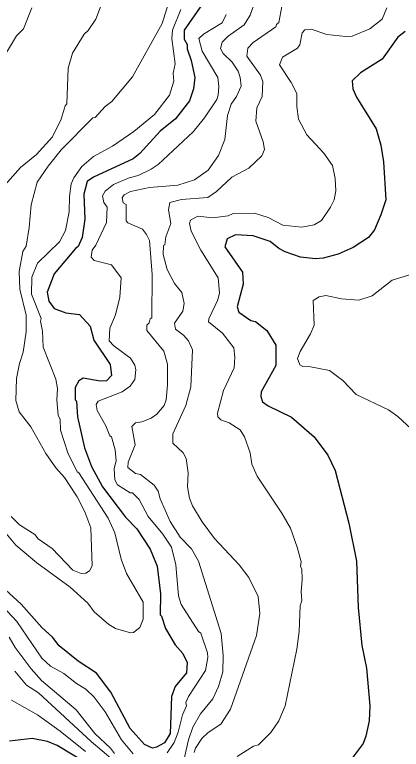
# Model space of a CAD drawing. Extents: x 265.7 to 292.1, y 7676.2 to 7704.2.
# Drawn here: x 268.69 to 269.67, y 7696.571 to 7698.433 of the extents above; entities that cross this region are included whole.
import ezdxf

# ---------------------------------------------------------------- set-up
doc = ezdxf.new("R2010")
doc.units = 0
doc.header["$LTSCALE"] = 0.032
doc.layers.add('1', color=7, linetype='Continuous', lineweight=25)
doc.layers.add('2', color=7, linetype='Continuous', lineweight=13)

msp = doc.modelspace()

# ---------------------------------------------------------------- linework, layer by layer
at = {"layer": '1'}
for points in [[(269.1661, 7698.4602), (269.119, 7698.3939), (269.119, 7698.3708), (269.127, 7698.3572), (269.127, 7698.3461), (269.1373, 7698.3165), (269.1461, 7698.2734), (269.1429, 7698.2447), (269.1333, 7698.2144), (269.0974, 7698.1689), (269.0583, 7698.1378), (269.0073, 7698.0811), (268.9897, 7698.0675), (268.8892, 7698.0213), (268.8732, 7698.0101), (268.8652, 7697.9782), (268.8676, 7697.9144), (268.8604, 7697.8681), (268.8509, 7697.8449), (268.8437, 7697.8401), (268.7902, 7697.7763), (268.7719, 7697.7292), (268.7766, 7697.7069), (268.7894, 7697.6877), (268.819, 7697.6773), (268.8541, 7697.6726), (268.8812, 7697.643), (268.89, 7697.6079), (268.9315, 7697.5457), (268.9354, 7697.5186), (268.9227, 7697.505), (268.9067, 7697.5042), (268.8636, 7697.5114), (268.8525, 7697.505), (268.8429, 7697.4882), (268.8429, 7697.4563), (268.8461, 7697.4531), (268.8493, 7697.4132), (268.8668, 7697.335), (268.8844, 7697.2872), (268.9123, 7697.2361), (268.9706, 7697.1595), (268.9993, 7697.1292), (269.0328, 7697.0781), (269.0511, 7697.035), (269.0593, 7696.9647), (269.0583, 7696.9113), (269.0623, 7696.9081)], [(269.68, 7698.3899), (269.6608, 7698.3756), (269.6217, 7698.3205), (269.5666, 7698.2854), (269.5451, 7698.2655), (269.5475, 7698.2447), (269.5563, 7698.224), (269.6065, 7698.1434), (269.6177, 7698.1019), (269.6249, 7698.0596), (269.6305, 7697.9638), (269.6185, 7697.9255), (269.6017, 7697.8872), (269.5866, 7697.8681), (269.5483, 7697.8425), (269.51, 7697.8258), (269.4717, 7697.8154), (269.4525, 7697.8138), (269.4142, 7697.8186), (269.3759, 7697.8314), (269.3592, 7697.8401), (269.3376, 7697.8577), (269.2945, 7697.8721), (269.2499, 7697.8744), (269.2283, 7697.8649), (269.2227, 7697.8441), (269.2674, 7697.7803), (269.269, 7697.75), (269.2538, 7697.6925), (269.2578, 7697.679), (269.2881, 7697.6574), (269.3001, 7697.655), (269.3289, 7697.6327), (269.352, 7697.5952), (269.352, 7697.5433), (269.3145, 7697.4771), (269.3137, 7697.4651), (269.3177, 7697.4515), (269.332, 7697.4412), (269.3919, 7697.4124), (269.4493, 7697.363), (269.4836, 7697.3159), (269.502, 7697.2776)], [(269.502, 7697.2776), (269.5371, 7697.1435), (269.5563, 7697.0478), (269.561, 7696.9297), (269.5698, 7696.8339), (269.5818, 7696.7765), (269.5898, 7696.6807)], [(269.0966, 7696.7302), (269.0871, 7696.7046), (269.0839, 7696.6105), (269.0695, 7696.5873), (269.0496, 7696.5762), (269.0392, 7696.5738), (269.0192, 7696.5825), (268.9825, 7696.6233), (268.9338, 7696.7158), (268.8971, 7696.7637), (268.8509, 7696.794), (268.8022, 7696.8331), (268.7854, 7696.8547), (268.7583, 7696.8794), (268.7064, 7696.9384), (268.566, 7697.0661)], [(269.0623, 7696.9081), (269.0719, 7696.877), (269.0966, 7696.8355), (269.1158, 7696.8132), (269.127, 7696.7908), (269.1254, 7696.7645), (269.0966, 7696.7302)], [(269.5898, 7696.6807), (269.5882, 7696.6424), (269.5802, 7696.6041), (269.573, 7696.585), (269.5403, 7696.5411)], [(268.9147, 7696.5091), (268.7974, 7696.5802), (268.7727, 7696.5905), (268.7344, 7696.5977), (268.6769, 7696.5913)]]:
    msp.add_lwpolyline(points, dxfattribs=at)
at = {"layer": '2'}
for points in [[(269.3105, 7698.4993), (269.2866, 7698.4314), (269.2714, 7698.4075), (269.2307, 7698.3788), (269.2155, 7698.3636), (269.2115, 7698.3468), (269.2179, 7698.3341), (269.2411, 7698.3125), (269.2562, 7698.2894), (269.2618, 7698.2734), (269.2642, 7698.2519), (269.2522, 7698.2256), (269.2387, 7698.2064), (269.2291, 7698.1777), (269.2227, 7698.1162), (269.2068, 7698.0755), (269.1804, 7698.0388), (269.1453, 7698.0141), (269.103, 7698.0005), (269.0312, 7697.9949), (268.9833, 7697.9846), (268.9674, 7697.9766), (268.9626, 7697.9686), (268.965, 7697.9558), (268.9722, 7697.9519), (268.9722, 7697.9104), (268.977, 7697.9056), (269.0137, 7697.8888), (269.024, 7697.876), (269.0312, 7697.8601), (269.0384, 7697.7739), (269.0376, 7697.6646), (269.0328, 7697.6622), (269.0304, 7697.6518), (269.0248, 7697.6454)], [(268.9211, 7698.4889), (268.8956, 7698.4219), (268.8764, 7698.3931), (268.866, 7698.3836), (268.8365, 7698.3357), (268.8253, 7698.2974), (268.8221, 7698.2072), (268.8174, 7698.2016), (268.8078, 7698.1681), (268.7854, 7698.1234), (268.7447, 7698.0787), (268.7048, 7698.0452), (268.6649, 7698.0005)], [(269.0839, 7698.4761), (269.0639, 7698.4107), (268.9881, 7698.275), (268.9362, 7698.2128), (268.9195, 7698.2), (268.894, 7698.1721), (268.8876, 7698.1713), (268.8078, 7698.0899), (268.7743, 7698.0492), (268.7471, 7698.0085), (268.7312, 7697.9511), (268.7264, 7697.8936), (268.7184, 7697.8457), (268.7104, 7697.8322), (268.7009, 7697.7819), (268.7024, 7697.7372), (268.7192, 7697.671), (268.7192, 7697.6287), (268.7112, 7697.5776), (268.7016, 7697.5489), (268.6945, 7697.5106), (268.6929, 7697.4547), (268.7008, 7697.426), (268.7304, 7697.3877), (268.7687, 7697.3207), (268.7942, 7697.284), (268.8158, 7697.26), (268.8485, 7697.2106), (268.8676, 7697.173), (268.8828, 7697.1324), (268.886, 7697.0358)], [(269.111, 7698.4458), (269.0895, 7698.3939), (269.0879, 7698.3724), (269.0966, 7698.3086), (269.0919, 7698.2846), (269.0934, 7698.2647), (269.0823, 7698.2288), (269.044, 7698.1801), (268.9921, 7698.137), (268.9378, 7698.0995), (268.8892, 7698.0731), (268.8596, 7698.0484), (268.8397, 7698.0197), (268.8333, 7698.0037), (268.8285, 7697.9718), (268.8277, 7697.9335), (268.8189, 7697.8856), (268.803, 7697.8569), (268.7479, 7697.8026), (268.7328, 7697.7675), (268.732, 7697.7244), (268.7567, 7697.663), (268.7551, 7697.6558), (268.7599, 7697.6303), (268.7615, 7697.5904), (268.7942, 7697.509), (268.7982, 7697.4851), (268.7966, 7697.4563), (268.7998, 7697.418), (268.8046, 7697.4068), (268.8062, 7697.3797), (268.8245, 7697.3223), (268.8477, 7697.2744), (268.8525, 7697.2712), (268.9267, 7697.1563), (268.9434, 7697.1196), (268.9594, 7697.0526), (268.973, 7697.0159), (269.0152, 7696.944), (269.0152, 7696.9009), (269.0073, 7696.8794), (268.9913, 7696.8666), (268.9833, 7696.8658), (268.945, 7696.877), (268.9283, 7696.8874), (268.8916, 7696.9193), (268.8748, 7696.9408), (268.8301, 7696.9815), (268.7455, 7697.043), (268.6929, 7697.0885), (268.6322, 7697.1587)], [(268.7328, 7698.4506), (268.712, 7698.3971), (268.6945, 7698.3796), (268.6434, 7698.2966)], [(269.6329, 7698.4506), (269.6217, 7698.4219), (269.5898, 7698.3971), (269.5451, 7698.3788), (269.5291, 7698.3772), (269.4813, 7698.3828), (269.4414, 7698.3963), (269.4254, 7698.3947), (269.419, 7698.3867), (269.4126, 7698.3564), (269.407, 7698.3484), (269.3687, 7698.3253), (269.3608, 7698.3054), (269.3911, 7698.2607), (269.4047, 7698.2327), (269.4047, 7698.2), (269.4094, 7698.1681), (269.4302, 7698.1282), (269.4733, 7698.0819), (269.4956, 7698.0508), (269.502, 7698.0173), (269.5036, 7697.9862), (269.4996, 7697.9638), (269.4908, 7697.9447), (269.4677, 7697.9112), (269.4493, 7697.9), (269.4174, 7697.8944), (269.3695, 7697.8992), (269.332, 7697.9191), (269.2977, 7697.9295), (269.2435, 7697.9287), (269.2307, 7697.9231), (269.1924, 7697.9175), (269.1541, 7697.9223), (269.1357, 7697.912), (269.1333, 7697.9032), (269.1373, 7697.884), (269.1621, 7697.8362), (269.206, 7697.7659), (269.2092, 7697.7276)], [(269.3201, 7698.1107), (269.3009, 7698.1633), (269.3033, 7698.1968), (269.3169, 7698.2256), (269.3185, 7698.2639), (269.3129, 7698.2798), (269.2786, 7698.3277), (269.281, 7698.3484), (269.2945, 7698.362), (269.352, 7698.4019), (269.3536, 7698.4083), (269.3592, 7698.4131), (269.3671, 7698.4538)], [(268.9801, 7698.0197), (269.0025, 7698.0253), (269.036, 7698.0412), (269.0536, 7698.0532), (269.1421, 7698.1362), (269.1709, 7698.1713), (269.202, 7698.2176), (269.206, 7698.2288), (269.2076, 7698.2511), (269.2044, 7698.2734), (269.1653, 7698.3405), (269.1565, 7698.3724), (269.1685, 7698.3835), (269.2155, 7698.4123), (269.2259, 7698.433)], [(269.1796, 7697.9694), (269.2012, 7697.9846), (269.2403, 7698.0213), (269.2834, 7698.0436), (269.3161, 7698.0747), (269.3233, 7698.0915), (269.3201, 7698.1107)], [(268.9227, 7697.9064), (268.9243, 7697.9447), (268.9155, 7697.9566), (268.9123, 7697.9734), (268.9195, 7697.9854), (268.9402, 7698.0021), (268.9801, 7698.0197)], [(269.1445, 7696.5626), (269.1485, 7696.5738), (269.1645, 7696.5977), (269.1804, 7696.6129), (269.2123, 7696.6344), (269.2371, 7696.6727), (269.3025, 7696.8595), (269.3113, 7696.9153), (269.3073, 7696.9584), (269.2834, 7697.0063), (269.2586, 7697.0382), (269.1964, 7697.1052), (269.1653, 7697.1475), (269.1405, 7697.1882), (269.1333, 7697.2074), (269.1278, 7697.2361), (269.1294, 7697.2712), (269.1246, 7697.3079), (269.1166, 7697.3223), (269.0911, 7697.347), (269.0911, 7697.3701), (269.1238, 7697.442), (269.1365, 7697.4898), (269.1405, 7697.5832), (269.1302, 7697.6063), (269.1174, 7697.6207), (269.0974, 7697.6359), (269.095, 7697.651), (269.1158, 7697.6814), (269.1198, 7697.7005), (269.1134, 7697.7284), (269.095, 7697.7516), (269.0759, 7697.7867), (269.0663, 7697.825), (269.0671, 7697.8481), (269.0703, 7697.8497), (269.0727, 7697.8697), (269.0855, 7697.9032), (269.0799, 7697.9383), (269.0831, 7697.9566), (269.1126, 7697.9646), (269.1796, 7697.9694)], [(269.0767, 7696.5618), (269.0942, 7696.5881), (269.1046, 7696.6137), (269.115, 7696.6584), (269.1254, 7696.6807), (269.1238, 7696.6895), (269.1302, 7696.7046), (269.1732, 7696.7701), (269.1796, 7696.8036), (269.1788, 7696.8148), (269.1621, 7696.865), (269.1557, 7696.869), (269.1118, 7696.9377), (269.1054, 7696.96), (269.0982, 7697.0382), (269.0871, 7697.0829), (269.0655, 7697.1164), (269.028, 7697.1611), (269.0057, 7697.2042), (268.9881, 7697.2209), (268.9825, 7697.2209), (268.9506, 7697.2409), (268.9434, 7697.2536), (268.9418, 7697.2824), (268.9466, 7697.3015), (268.9442, 7697.3302), (268.9354, 7697.363), (268.9307, 7697.3654), (268.9211, 7697.3909), (268.8987, 7697.4292), (268.8964, 7697.4444), (268.9011, 7697.4531), (268.9626, 7697.4771), (268.9825, 7697.4914), (268.9945, 7697.5082), (268.9969, 7697.5329), (268.9945, 7697.5441), (268.9833, 7697.5625), (268.941, 7697.5936), (268.9291, 7697.6063), (268.9307, 7697.6383), (268.945, 7697.6718), (268.9562, 7697.7165), (268.9594, 7697.7659), (268.9355, 7697.7986), (268.8908, 7697.8098), (268.8836, 7697.8186), (268.886, 7697.8362), (268.8956, 7697.8489), (268.9227, 7697.9064)], [(269.7175, 7697.3622), (269.6616, 7697.414), (269.6377, 7697.4308), (269.5555, 7697.4699), (269.5219, 7697.5058), (269.4876, 7697.5305), (269.4398, 7697.5401), (269.4206, 7697.5409), (269.4126, 7697.5449), (269.407, 7697.5616), (269.4134, 7697.5792), (269.4398, 7697.6239), (269.4493, 7697.6462), (269.4461, 7697.7085), (269.4621, 7697.7173), (269.4789, 7697.7212), (269.518, 7697.7125), (269.5627, 7697.7093), (269.5962, 7697.7204), (269.6464, 7697.7603), (269.7334, 7697.7859)], [(269.2092, 7697.7276), (269.2044, 7697.7101), (269.182, 7697.6622), (269.1812, 7697.6542), (269.2163, 7697.6255), (269.2451, 7697.588), (269.2475, 7697.5649)], [(269.0248, 7697.6454), (269.0248, 7697.6319), (269.0679, 7697.58), (269.0775, 7697.5473), (269.0775, 7697.4946), (269.0735, 7697.4563), (269.0687, 7697.442)], [(269.2475, 7697.5649), (269.2459, 7697.5377), (269.2195, 7697.4803), (269.2036, 7697.4228), (269.2044, 7697.4132), (269.2123, 7697.406), (269.2339, 7697.3981), (269.2618, 7697.3805), (269.2722, 7697.363), (269.2866, 7697.3223), (269.2913, 7697.2935), (269.3041, 7697.2632), (269.3671, 7697.1691), (269.3887, 7697.1308), (269.4062, 7697.0829), (269.4158, 7697.0462), (269.4142, 7697.0342), (269.4174, 7697.0278), (269.419, 7697.0015), (269.4158, 7696.9696), (269.4174, 7696.948), (269.4134, 7696.9345), (269.411, 7696.869), (269.4047, 7696.8243), (269.3751, 7696.6807), (269.3592, 7696.6424), (269.3392, 7696.6129), (269.3081, 7696.5818), (269.2953, 7696.5786), (269.2538, 7696.5522)], [(269.0687, 7697.442), (269.0504, 7697.4204), (269.036, 7697.41), (269.0121, 7697.4005), (268.9961, 7697.3981), (268.9865, 7697.3893), (268.9953, 7697.3422), (268.9777, 7697.2983), (268.9769, 7697.2848), (268.9961, 7697.2696), (269.0089, 7697.2672), (269.0432, 7697.2401), (269.0535, 7697.2249), (269.0583, 7697.2058), (269.0839, 7697.1483), (269.1094, 7697.1084), (269.1381, 7697.0789), (269.1557, 7697.0478), (269.2131, 7696.8642), (269.2187, 7696.8084), (269.2171, 7696.7669), (269.2068, 7696.7302), (269.1924, 7696.6983), (269.1605, 7696.6608), (269.1413, 7696.6264), (269.1302, 7696.5945), (269.119, 7696.5467)], [(268.7495, 7697.1044), (268.7407, 7697.1148), (268.7017, 7697.1395), (268.6809, 7697.1611)], [(268.886, 7697.0358), (268.8796, 7697.023), (268.87, 7697.0174), (268.858, 7697.0166), (268.8373, 7697.0246), (268.7846, 7697.0797), (268.7495, 7697.1044)], [(268.6482, 7696.9448), (268.6953, 7696.8946), (268.7583, 7696.802), (268.7806, 7696.7813), (268.8142, 7696.7629), (268.8461, 7696.7374), (268.87, 7696.723), (268.8908, 7696.7031), (268.9195, 7696.6655), (268.9602, 7696.5945), (268.9897, 7696.5594)], [(268.9426, 7696.5602), (268.9323, 7696.5738), (268.8932, 7696.6105), (268.8453, 7696.6711), (268.7575, 7696.7453), (268.7312, 7696.7749), (268.6913, 7696.8291), (268.6761, 7696.8547)], [(268.6897, 7696.7685), (268.72, 7696.7334), (268.7503, 7696.7142), (268.8836, 7696.5905), (268.9394, 7696.5427)], [(268.8692, 7696.565), (268.8054, 7696.6169), (268.7479, 7696.6576), (268.6817, 7696.6951)]]:
    msp.add_lwpolyline(points, dxfattribs=at)

doc.saveas('drawing.dxf')
